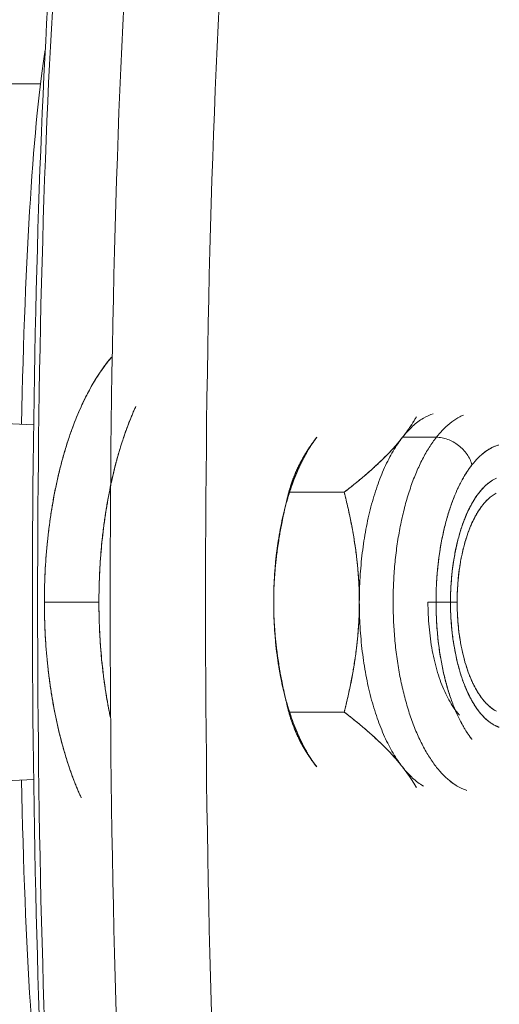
# Model space of a CAD drawing. Header units: millimetres. Extents: x -10 to 594, y 0 to 420.
# Tile 412 of 656: x 205.54 to 206.74, y 280.01 to 282.48. Entities that reach past the tile are written whole.
import ezdxf

# ---------------------------------------------------------------- set-up
doc = ezdxf.new("R2010")
doc.units = ezdxf.units.MM
doc.layers.add('1', color=7, linetype='Continuous', true_color=0xffffff)

msp = doc.modelspace()

# ---------------------------------------------------------------- linework, layer by layer
at = {"layer": '1', "color": 155, "linetype": 'Continuous', "lineweight": 18}
for p, q in [((205.5923, 282.3162), (205.1358, 282.3162)), ((205.5754, 281.4609), (204.9514, 281.491)), ((206.2031, 280.7923), (206.214, 280.7474)), ((204.9514, 280.5415), (205.5754, 280.5716))]:
    msp.add_line(p, q, dxfattribs=at)
for centre, major_axis, start_param, end_param in [((205.7343, 281.0162), (0, 2.321), 0.032299, 3.109293), ((205.7482, 281.0162), (0, 2.336), 0.004909, 3.136684), ((205.9438, 281.0162), (0, 2.53), 0.75808, 2.383512), ((206.1832, 281.0162), (0, -2.53), 3.899673, 5.525105), ((205.6445, 281.0162), (0, -1.5), 3.535077, 4.410403), ((205.6445, 281.0162), (0, -1.5), 5.014375, 5.889701)]:
    msp.add_ellipse(centre, major_axis=major_axis, ratio=0.069756, start_param=start_param, end_param=end_param, dxfattribs=at)
for points, degree, knots in [([(205.6023, 281.0162), (205.6023, 281.1542), (205.6502, 281.409), (205.7292, 281.5829), (205.7722, 281.6319)], 2, [0, 0, 0, 0.359292, 0.718584, 1, 1, 1]), ([(205.7722, 281.6318), (205.771, 281.6305), (205.7698, 281.6292), (205.7596, 281.6171), (205.7508, 281.6054), (205.7336, 281.5802), (205.7253, 281.5667), (205.7094, 281.5379), (205.7018, 281.5226), (205.6872, 281.4905), (205.6803, 281.4737), (205.6672, 281.4386), (205.6611, 281.4204), (205.6496, 281.3826), (205.6443, 281.3631), (205.6346, 281.3231), (205.6302, 281.3026), (205.6223, 281.2606), (205.6188, 281.2392), (205.6128, 281.1958), (205.6103, 281.1738), (205.6063, 281.1293), (205.6048, 281.1068), (205.6028, 281.0616), (205.6023, 281.0389), (205.6023, 281.0162)], 3, [0, 0, 0, 0, 0.011458, 0.011458, 0.101326, 0.101326, 0.191193, 0.191193, 0.28106, 0.28106, 0.370928, 0.370928, 0.460795, 0.460795, 0.550663, 0.550663, 0.64053, 0.64053, 0.730398, 0.730398, 0.820265, 0.820265, 0.910133, 0.910133, 1, 1, 1, 1]), ([(205.8314, 281.5066), (205.8314, 281.5066), (205.7871, 281.4091), (205.7392, 281.1542), (205.7392, 281.0162)], 2, [0, 0, 0, 0.000062, 0.500031, 1, 1, 1]), ([(205.7392, 281.0162), (205.7392, 281.0389), (205.7397, 281.0616), (205.7417, 281.1068), (205.7432, 281.1293), (205.7473, 281.1738), (205.7498, 281.1958), (205.7558, 281.2392), (205.7592, 281.2606), (205.7671, 281.3026), (205.7715, 281.3231), (205.7812, 281.3631), (205.7865, 281.3826), (205.798, 281.4204), (205.8041, 281.4386), (205.8172, 281.4737), (205.8241, 281.4905), (205.8314, 281.5066), (205.8314, 281.5066), (205.8314, 281.5066)], 3, [0, 0, 0, 0, 0.124992, 0.124992, 0.249984, 0.249984, 0.374977, 0.374977, 0.499969, 0.499969, 0.624961, 0.624961, 0.749953, 0.749953, 0.874945, 0.874945, 0.999938, 0.999938, 1, 1, 1, 1]), ([(206.5012, 281.4298), (206.5094, 281.4402), (206.5179, 281.4494), (206.5354, 281.4654), (206.5444, 281.4721), (206.5617, 281.4823), (206.5701, 281.4861), (206.5785, 281.4888)], 3, [0, 0, 0, 0, 0.344828, 0.344828, 0.689655, 0.689655, 1, 1, 1, 1]), ([(206.5359, 281.481), (206.5354, 281.4801), (206.5343, 281.4781), (206.5325, 281.475), (206.5305, 281.4718), (206.5285, 281.4686), (206.5265, 281.4653), (206.5244, 281.4621), (206.5223, 281.4589), (206.5202, 281.4557), (206.518, 281.4524), (206.5157, 281.4492), (206.5134, 281.446), (206.5111, 281.4428), (206.5087, 281.4395), (206.5063, 281.4363), (206.5038, 281.433), (206.5021, 281.4309), (206.5012, 281.4298)], 3, [0, 0, 0, 0, 0.053349, 0.116895, 0.18027, 0.243497, 0.306603, 0.369611, 0.432547, 0.495437, 0.558306, 0.621181, 0.684086, 0.747049, 0.810095, 0.873252, 0.936545, 1, 1, 1, 1]), ([(206.6539, 281.4853), (206.651, 281.4841), (206.6481, 281.4828), (206.6383, 281.4777), (206.6315, 281.4734), (206.6181, 281.4634), (206.6115, 281.4577), (206.5986, 281.4448), (206.5922, 281.4376), (206.5861, 281.4298)], 3, [0, 0, 0, 0, 0.121908, 0.121908, 0.414606, 0.414606, 0.707303, 0.707303, 1, 1, 1, 1]), ([(206.5861, 281.4298), (206.5922, 281.4376), (206.5986, 281.4448), (206.6115, 281.4577), (206.6181, 281.4634), (206.6315, 281.4734), (206.6383, 281.4777), (206.6481, 281.4828), (206.651, 281.4841), (206.6539, 281.4853)], 3, [0, 0, 0, 0, 0.292697, 0.292697, 0.585394, 0.585394, 0.878092, 0.878092, 1, 1, 1, 1]), ([(206.5535, 281.4775), (206.5535, 281.4775), (206.5535, 281.4775), (206.5444, 281.4721), (206.5354, 281.4654), (206.5179, 281.4494), (206.5094, 281.4402), (206.5012, 281.4298)], 3, [0, 0, 0, 0, 0.000062, 0.000062, 0.500031, 0.500031, 1, 1, 1, 1]), ([(206.2862, 281.4298), (206.278, 281.4194), (206.2701, 281.4078), (206.2551, 281.3824), (206.248, 281.3686), (206.2346, 281.3392), (206.2284, 281.3235), (206.2169, 281.2904), (206.2116, 281.273), (206.2021, 281.237), (206.1979, 281.2182), (206.1907, 281.1797), (206.1877, 281.16), (206.1828, 281.1197), (206.1809, 281.0992), (206.1784, 281.0579), (206.1778, 281.0371), (206.1778, 281.0162)], 3, [0, 0, 0, 0, 0.125, 0.125, 0.25, 0.25, 0.375, 0.375, 0.5, 0.5, 0.625, 0.625, 0.75, 0.75, 0.875, 0.875, 1, 1, 1, 1]), ([(206.2092, 281.2635), (206.2227, 281.3129), (206.2615, 281.3983), (206.2862, 281.4298)], 2, [0, 0, 0, 0.479489, 1, 1, 1]), ([(206.2158, 281.2919), (206.216, 281.2926), (206.2164, 281.294), (206.217, 281.2961), (206.2176, 281.2981), (206.2182, 281.3002), (206.2188, 281.3022), (206.2194, 281.3042), (206.22, 281.3063), (206.2207, 281.3083), (206.2213, 281.3103), (206.222, 281.3124), (206.2227, 281.3144), (206.2233, 281.3164), (206.224, 281.3184), (206.2248, 281.3204), (206.2255, 281.3224), (206.2262, 281.3244), (206.227, 281.3264), (206.2277, 281.3284), (206.2285, 281.3304), (206.2293, 281.3324), (206.2301, 281.3343), (206.2309, 281.3363), (206.2317, 281.3383), (206.2325, 281.3403), (206.2334, 281.3423), (206.2342, 281.3442), (206.2351, 281.3462), (206.236, 281.3482), (206.2369, 281.3501), (206.2378, 281.3521), (206.2387, 281.3541), (206.2397, 281.356), (206.2406, 281.358), (206.2416, 281.3599), (206.2428, 281.3623), (206.2442, 281.3652), (206.246, 281.3685), (206.2477, 281.3717), (206.2495, 281.375), (206.2513, 281.3782), (206.2532, 281.3815), (206.2551, 281.3847), (206.257, 281.3879), (206.259, 281.3911), (206.261, 281.3943), (206.2631, 281.3975), (206.2652, 281.4008), (206.2674, 281.404), (206.2695, 281.4072), (206.2718, 281.4104), (206.2741, 281.4136), (206.2764, 281.4168), (206.2788, 281.4201), (206.2812, 281.4233), (206.2837, 281.4265), (206.2854, 281.4287), (206.2862, 281.4298)], 3, [0, 0, 0, 0, 0.015348, 0.030644, 0.045889, 0.061083, 0.076227, 0.091322, 0.10637, 0.121371, 0.136326, 0.151237, 0.166104, 0.180929, 0.195712, 0.210454, 0.225158, 0.239824, 0.254452, 0.269045, 0.283604, 0.298129, 0.312622, 0.327085, 0.341518, 0.355923, 0.370301, 0.384654, 0.398982, 0.413288, 0.427572, 0.441837, 0.456083, 0.470311, 0.484524, 0.498723, 0.51291, 0.536685, 0.560347, 0.583905, 0.607366, 0.630739, 0.654033, 0.677255, 0.700416, 0.723523, 0.746585, 0.769613, 0.792614, 0.815599, 0.838576, 0.861555, 0.884545, 0.907556, 0.930598, 0.953679, 0.97681, 1, 1, 1, 1]), ([(206.5012, 281.4298), (206.5008, 281.4292), (206.4999, 281.4281), (206.4985, 281.4264), (206.4972, 281.4247), (206.4958, 281.423), (206.4944, 281.4213), (206.493, 281.4196), (206.4916, 281.4179), (206.4902, 281.4162), (206.4887, 281.4145), (206.4873, 281.4128), (206.4858, 281.4111), (206.4844, 281.4094), (206.4829, 281.4077), (206.4814, 281.4061), (206.4799, 281.4044), (206.4784, 281.4027), (206.4769, 281.401), (206.4753, 281.3993), (206.4738, 281.3976), (206.4722, 281.3959), (206.4706, 281.3943), (206.469, 281.3926), (206.4674, 281.3909), (206.4658, 281.3892), (206.4642, 281.3875), (206.4626, 281.3858), (206.4609, 281.3841), (206.4592, 281.3824), (206.4575, 281.3807), (206.4558, 281.379), (206.4541, 281.3773), (206.4524, 281.3756), (206.4507, 281.3739), (206.4489, 281.3722), (206.4472, 281.3705), (206.4454, 281.3688), (206.4436, 281.3671), (206.4418, 281.3654), (206.4399, 281.3636), (206.4374, 281.3612), (206.434, 281.3581), (206.4299, 281.3543), (206.4256, 281.3505), (206.4214, 281.3466), (206.417, 281.3428), (206.4126, 281.339), (206.4082, 281.3351), (206.4037, 281.3313), (206.3991, 281.3274), (206.3944, 281.3235), (206.3897, 281.3196), (206.3849, 281.3157), (206.3801, 281.3118), (206.3752, 281.3079), (206.3702, 281.3039), (206.3651, 281.2999), (206.36, 281.2959), (206.3566, 281.2933), (206.3548, 281.2919)], 3, [0, 0, 0, 0, 0.012181, 0.024345, 0.036492, 0.048625, 0.060744, 0.072852, 0.084949, 0.097037, 0.109118, 0.121192, 0.133261, 0.145326, 0.157389, 0.169451, 0.181514, 0.193579, 0.205646, 0.217719, 0.229797, 0.241882, 0.253976, 0.26608, 0.278195, 0.290323, 0.302464, 0.314621, 0.326794, 0.338984, 0.351194, 0.363423, 0.375674, 0.387948, 0.400246, 0.412569, 0.424918, 0.437295, 0.4497, 0.462135, 0.474602, 0.487101, 0.514692, 0.542337, 0.570046, 0.597831, 0.625701, 0.653666, 0.681737, 0.709922, 0.738232, 0.766674, 0.795258, 0.823993, 0.852886, 0.881946, 0.91118, 0.940596, 0.9702, 1, 1, 1, 1]), ([(206.5012, 281.4298), (206.493, 281.4194), (206.4851, 281.4078), (206.4701, 281.3824), (206.463, 281.3686), (206.4496, 281.3392), (206.4434, 281.3235), (206.4319, 281.2904), (206.4266, 281.273), (206.4171, 281.237), (206.4129, 281.2182), (206.4057, 281.1797), (206.4027, 281.16), (206.3978, 281.1197), (206.3959, 281.0992), (206.3934, 281.0579), (206.3928, 281.0371), (206.3928, 281.0162)], 3, [0, 0, 0, 0, 0.125, 0.125, 0.25, 0.25, 0.375, 0.375, 0.5, 0.5, 0.625, 0.625, 0.75, 0.75, 0.875, 0.875, 1, 1, 1, 1]), ([(206.3928, 281.0162), (206.3928, 281.0371), (206.3934, 281.0579), (206.3959, 281.0992), (206.3978, 281.1197), (206.4027, 281.16), (206.4057, 281.1797), (206.4129, 281.2182), (206.4171, 281.237), (206.4266, 281.273), (206.4319, 281.2904), (206.4434, 281.3235), (206.4496, 281.3392), (206.463, 281.3686), (206.4701, 281.3824), (206.4851, 281.4078), (206.493, 281.4194), (206.5012, 281.4298)], 3, [0, 0, 0, 0, 0.125, 0.125, 0.25, 0.25, 0.375, 0.375, 0.5, 0.5, 0.625, 0.625, 0.75, 0.75, 0.875, 0.875, 1, 1, 1, 1]), ([(206.5861, 281.4298), (206.5799, 281.422), (206.568, 281.405), (206.5513, 281.3758), (206.536, 281.3432), (206.5222, 281.3074), (206.5101, 281.2688), (206.5032, 281.2415), (206.4969, 281.2134), (206.4941, 281.1991), (206.4891, 281.1698), (206.4869, 281.1549), (206.4832, 281.1247), (206.4817, 281.1094), (206.4794, 281.0786), (206.4786, 281.0631), (206.4777, 281.0319), (206.4776, 281.0162), (206.478, 280.985), (206.4786, 280.9694), (206.4805, 280.9384), (206.4817, 280.923), (206.485, 280.8926), (206.4869, 280.8775), (206.4915, 280.848), (206.4941, 280.8334), (206.4999, 280.8049), (206.5032, 280.791), (206.5103, 280.764), (206.518, 280.7377), (206.5312, 280.7009), (206.5461, 280.6672), (206.5623, 280.6368), (206.5798, 280.6101), (206.5922, 280.5949), (206.605, 280.5811), (206.6115, 280.5748), (206.6248, 280.5638), (206.6315, 280.559), (206.6452, 280.551), (206.6522, 280.5476), (206.6604, 280.5446), (206.6617, 280.5442), (206.663, 280.5438)], 3, [0, 0, 0, 0, 0.039712, 0.079423, 0.119135, 0.158847, 0.198558, 0.23827, 0.23827, 0.277982, 0.277982, 0.317694, 0.317694, 0.357405, 0.357405, 0.397117, 0.397117, 0.436829, 0.436829, 0.47654, 0.47654, 0.516252, 0.516252, 0.555964, 0.555964, 0.595675, 0.595675, 0.635387, 0.635387, 0.675099, 0.71481, 0.754522, 0.794234, 0.833946, 0.873657, 0.873657, 0.913369, 0.913369, 0.953081, 0.953081, 0.992792, 0.992792, 1, 1, 1, 1]), ([(206.6361, 280.5564), (206.63, 280.5601), (206.624, 280.5644), (206.6115, 280.5748), (206.605, 280.5811), (206.5922, 280.5949), (206.5798, 280.6101), (206.5623, 280.6368), (206.5461, 280.6672), (206.5312, 280.7009), (206.518, 280.7377), (206.5103, 280.764), (206.5032, 280.791), (206.4999, 280.8049), (206.4941, 280.8334), (206.4915, 280.848), (206.4869, 280.8775), (206.485, 280.8926), (206.4817, 280.923), (206.4805, 280.9384), (206.4786, 280.9694), (206.478, 280.985), (206.4776, 281.0162), (206.4777, 281.0319), (206.4786, 281.0631), (206.4794, 281.0786), (206.4817, 281.1094), (206.4832, 281.1247), (206.4869, 281.1549), (206.4891, 281.1698), (206.4941, 281.1991), (206.4969, 281.2134), (206.5032, 281.2415), (206.5101, 281.2688), (206.5222, 281.3074), (206.536, 281.3432), (206.5513, 281.3758), (206.568, 281.405), (206.5799, 281.422), (206.5861, 281.4298)], 3, [0, 0, 0, 0, 0.037194, 0.037194, 0.079055, 0.079055, 0.120916, 0.162777, 0.204638, 0.246499, 0.288361, 0.330222, 0.330222, 0.372083, 0.372083, 0.413944, 0.413944, 0.455805, 0.455805, 0.497666, 0.497666, 0.539527, 0.539527, 0.581389, 0.581389, 0.62325, 0.62325, 0.665111, 0.665111, 0.706972, 0.706972, 0.748833, 0.748833, 0.790694, 0.832555, 0.874417, 0.916278, 0.958139, 1, 1, 1, 1]), ([(206.6755, 281.3605), (206.6744, 281.365), (206.6727, 281.3696), (206.6686, 281.3785), (206.666, 281.3828), (206.6603, 281.3912), (206.657, 281.3952), (206.6499, 281.4028), (206.646, 281.4063), (206.6377, 281.4127), (206.6333, 281.4156), (206.6242, 281.4206), (206.6195, 281.4228), (206.61, 281.4263), (206.6052, 281.4276), (206.5955, 281.4293), (206.5908, 281.4298), (206.5861, 281.4298)], 3, [0, 0, 0, 0, 0.125, 0.125, 0.25, 0.25, 0.375, 0.375, 0.5, 0.5, 0.625, 0.625, 0.75, 0.75, 0.875, 0.875, 1, 1, 1, 1]), ([(206.5861, 281.4298), (206.5908, 281.4298), (206.5955, 281.4293), (206.6052, 281.4276), (206.61, 281.4263), (206.6195, 281.4228), (206.6242, 281.4206), (206.6333, 281.4156), (206.6377, 281.4127), (206.646, 281.4063), (206.6499, 281.4028), (206.657, 281.3952), (206.6603, 281.3912), (206.666, 281.3828), (206.6686, 281.3785), (206.6727, 281.3696), (206.6744, 281.365), (206.6755, 281.3605)], 3, [0, 0, 0, 0, 0.125, 0.125, 0.25, 0.25, 0.375, 0.375, 0.5, 0.5, 0.625, 0.625, 0.75, 0.75, 0.875, 0.875, 1, 1, 1, 1]), ([(206.7422, 281.4104), (206.7422, 281.4104), (206.7066, 281.4), (206.6755, 281.3605)], 2, [0, 0, 0, 0.000125, 1, 1, 1]), ([(206.6755, 281.3605), (206.6807, 281.367), (206.6912, 281.3789), (206.7077, 281.3933), (206.7208, 281.4015), (206.7284, 281.4052), (206.7302, 281.406)], 3, [0, 0, 0, 0, 0.301932, 0.603865, 0.905797, 1, 1, 1, 1]), ([(206.6756, 280.672), (206.6738, 280.6741), (206.6671, 280.6831), (206.6557, 280.7004), (206.6422, 280.7257), (206.6299, 280.7537), (206.6188, 280.7843), (206.6092, 280.8172), (206.6011, 280.8519), (206.5946, 280.8883), (206.5897, 280.9258), (206.5866, 280.9643), (206.5851, 281.0032), (206.5854, 281.0423), (206.5874, 281.0811), (206.5912, 281.1193), (206.5966, 281.1565), (206.6037, 281.1923), (206.6123, 281.2265), (206.6224, 281.2586), (206.6338, 281.2884), (206.6466, 281.3156), (206.6605, 281.3399), (206.6704, 281.354), (206.6755, 281.3605)], 3, [0, 0, 0, 0, 0.015679, 0.062551, 0.109424, 0.156296, 0.203169, 0.250041, 0.296913, 0.343786, 0.390658, 0.437531, 0.484403, 0.531276, 0.578148, 0.625021, 0.671893, 0.718765, 0.765638, 0.81251, 0.859383, 0.906255, 0.953128, 1, 1, 1, 1]), ([(206.6755, 281.3605), (206.6445, 281.321), (206.6008, 281.1955), (206.5822, 281.0428), (206.5915, 280.886), (206.6274, 280.749), (206.6654, 280.6849), (206.6755, 280.6719)], 2, [0, 0, 0, 0.187521, 0.375041, 0.562562, 0.750082, 0.937603, 1, 1, 1]), ([(206.7369, 281.3273), (206.7279, 281.3233), (206.7191, 281.3173), (206.7019, 281.3016), (206.6935, 281.2918), (206.6778, 281.2687), (206.6705, 281.2554), (206.6572, 281.2261), (206.6512, 281.2099), (206.6407, 281.1754), (206.6362, 281.1569), (206.629, 281.1185), (206.6262, 281.0986), (206.6226, 281.0578), (206.6216, 281.037), (206.6216, 281.0162)], 3, [0, 0, 0, 0, 0.139662, 0.139662, 0.283051, 0.283051, 0.426441, 0.426441, 0.569831, 0.569831, 0.713221, 0.713221, 0.85661, 0.85661, 1, 1, 1, 1]), ([(206.6216, 281.0162), (206.6216, 281.0794), (206.6436, 281.1961), (206.6841, 281.2854), (206.7169, 281.3153), (206.7232, 281.3196)], 2, [0, 0, 0, 0.309047, 0.618095, 0.927142, 1, 1, 1]), ([(206.1778, 281.0162), (206.1778, 281.0174), (206.1778, 281.0196), (206.1778, 281.023), (206.1779, 281.0264), (206.1779, 281.0298), (206.178, 281.0332), (206.178, 281.0366), (206.1781, 281.0399), (206.1782, 281.0433), (206.1783, 281.0467), (206.1784, 281.0501), (206.1786, 281.0534), (206.1787, 281.0568), (206.1789, 281.0601), (206.179, 281.0635), (206.1792, 281.0669), (206.1794, 281.0702), (206.1796, 281.0736), (206.1798, 281.0769), (206.18, 281.0803), (206.1803, 281.0837), (206.1805, 281.087), (206.1808, 281.0904), (206.181, 281.0938), (206.1813, 281.0971), (206.1816, 281.1005), (206.1819, 281.1039), (206.1822, 281.1073), (206.1826, 281.1106), (206.1829, 281.114), (206.1833, 281.1174), (206.1836, 281.1208), (206.184, 281.1242), (206.1844, 281.1276), (206.1848, 281.131), (206.1852, 281.1344), (206.1857, 281.1378), (206.1861, 281.1413), (206.1866, 281.1447), (206.187, 281.1481), (206.1877, 281.153), (206.1886, 281.1592), (206.1898, 281.1669), (206.191, 281.1745), (206.1922, 281.1822), (206.1936, 281.1899), (206.1949, 281.1976), (206.1964, 281.2053), (206.1979, 281.2131), (206.1994, 281.2208), (206.201, 281.2286), (206.2027, 281.2364), (206.2044, 281.2442), (206.2061, 281.2521), (206.208, 281.26), (206.2099, 281.2679), (206.2118, 281.2759), (206.2138, 281.2839), (206.2151, 281.2893), (206.2158, 281.2919)], 3, [0, 0, 0, 0, 0.012142, 0.024266, 0.036375, 0.048469, 0.06055, 0.072619, 0.084678, 0.096727, 0.108769, 0.120805, 0.132836, 0.144863, 0.156888, 0.168912, 0.180937, 0.192963, 0.204993, 0.217027, 0.229067, 0.241114, 0.253169, 0.265234, 0.277311, 0.2894, 0.301502, 0.313619, 0.325753, 0.337904, 0.350074, 0.362264, 0.374475, 0.386709, 0.398966, 0.411249, 0.423557, 0.435893, 0.448257, 0.46065, 0.473075, 0.485532, 0.513207, 0.540935, 0.568728, 0.596596, 0.62455, 0.652599, 0.680755, 0.709025, 0.73742, 0.765949, 0.79462, 0.823443, 0.852425, 0.881575, 0.9109, 0.940407, 0.970105, 1, 1, 1, 1]), ([(206.3548, 281.2919), (206.3552, 281.2906), (206.3559, 281.2878), (206.3569, 281.2837), (206.358, 281.2796), (206.359, 281.2754), (206.36, 281.2713), (206.361, 281.2672), (206.3619, 281.2632), (206.3629, 281.2591), (206.3638, 281.255), (206.3648, 281.251), (206.3657, 281.2469), (206.3666, 281.2429), (206.3675, 281.2389), (206.3683, 281.2348), (206.3692, 281.2308), (206.37, 281.2268), (206.3708, 281.2228), (206.3717, 281.2188), (206.3724, 281.2148), (206.3732, 281.2108), (206.374, 281.2069), (206.3747, 281.2029), (206.3755, 281.1989), (206.3762, 281.195), (206.3769, 281.191), (206.3776, 281.187), (206.3783, 281.1831), (206.3789, 281.1792), (206.3796, 281.1752), (206.3802, 281.1713), (206.3808, 281.1673), (206.3814, 281.1634), (206.382, 281.1595), (206.3826, 281.1555), (206.3833, 281.1507), (206.3841, 281.145), (206.3849, 281.1385), (206.3857, 281.132), (206.3865, 281.1255), (206.3872, 281.119), (206.3879, 281.1126), (206.3885, 281.1061), (206.3891, 281.0997), (206.3897, 281.0933), (206.3902, 281.0869), (206.3907, 281.0805), (206.3911, 281.0741), (206.3914, 281.0677), (206.3918, 281.0613), (206.3921, 281.0549), (206.3923, 281.0485), (206.3925, 281.042), (206.3926, 281.0356), (206.3927, 281.0292), (206.3928, 281.0227), (206.3928, 281.0184), (206.3928, 281.0162)], 3, [0, 0, 0, 0, 0.015397, 0.030741, 0.046033, 0.061274, 0.076465, 0.091607, 0.106701, 0.121748, 0.136749, 0.151705, 0.166617, 0.181487, 0.196314, 0.211101, 0.225849, 0.240559, 0.255231, 0.269868, 0.28447, 0.299038, 0.313575, 0.32808, 0.342556, 0.357004, 0.371424, 0.38582, 0.400191, 0.414539, 0.428865, 0.443172, 0.45746, 0.471731, 0.485987, 0.500228, 0.514457, 0.538153, 0.561738, 0.585218, 0.608603, 0.631901, 0.65512, 0.678269, 0.701355, 0.72439, 0.74738, 0.770335, 0.793265, 0.816177, 0.839083, 0.86199, 0.884909, 0.907848, 0.930817, 0.953826, 0.976884, 1, 1, 1, 1]), ([(206.6383, 281.0162), (206.6383, 281.0346), (206.6391, 281.053), (206.6424, 281.0891), (206.6448, 281.1067), (206.6512, 281.1407), (206.6551, 281.157), (206.6644, 281.1876), (206.6697, 281.2018), (206.6815, 281.2278), (206.688, 281.2395), (206.7019, 281.26), (206.7093, 281.2687), (206.7231, 281.2813), (206.7295, 281.2859), (206.7359, 281.2893)], 3, [0, 0, 0, 0, 0.147129, 0.147129, 0.294258, 0.294258, 0.441387, 0.441387, 0.588517, 0.588517, 0.735646, 0.735646, 0.882775, 0.882775, 1, 1, 1, 1]), ([(206.717, 281.2757), (206.717, 281.2757), (206.6936, 281.2543), (206.6577, 281.1754), (206.6383, 281.0721), (206.6383, 281.0162)], 2, [0, 0, 0, 0.000042, 0.333361, 0.666681, 1, 1, 1]), ([(206.1778, 281.0162), (206.1778, 281.0791), (206.1865, 281.1507), (206.1881, 281.1613)], 2, [0, 0, 0, 0.848716, 1, 1, 1]), ([(205.6023, 281.0162), (205.6023, 280.9936), (205.6028, 280.9709), (205.6048, 280.9257), (205.6063, 280.9032), (205.6103, 280.8587), (205.6128, 280.8367), (205.6188, 280.7932), (205.6223, 280.7719), (205.6302, 280.7299), (205.6346, 280.7094), (205.6443, 280.6694), (205.6496, 280.6499), (205.6611, 280.6121), (205.6672, 280.5939), (205.6803, 280.5588), (205.6872, 280.542), (205.6945, 280.5259)], 3, [0, 0, 0, 0, 0.125, 0.125, 0.25, 0.25, 0.375, 0.375, 0.5, 0.5, 0.625, 0.625, 0.75, 0.75, 0.875, 0.875, 1, 1, 1, 1]), ([(205.6945, 280.5259), (205.6945, 280.5259), (205.6502, 280.6234), (205.6023, 280.8783), (205.6023, 281.0162)], 2, [0, 0, 0, 0.000062, 0.500031, 1, 1, 1]), ([(205.7392, 281.0162), (205.7392, 280.8783), (205.7653, 280.7398), (205.7675, 280.7289)], 2, [0, 0, 0, 0.919963, 1, 1, 1]), ([(205.7675, 280.7289), (205.766, 280.7362), (205.7646, 280.7435), (205.7592, 280.7719), (205.7558, 280.7932), (205.7498, 280.8367), (205.7473, 280.8587), (205.7432, 280.9032), (205.7417, 280.9257), (205.7397, 280.9709), (205.7392, 280.9936), (205.7392, 281.0162)], 3, [0, 0, 0, 0, 0.080777, 0.080777, 0.310583, 0.310583, 0.540388, 0.540388, 0.770194, 0.770194, 1, 1, 1, 1]), ([(206.2158, 280.7405), (206.2155, 280.7419), (206.2148, 280.7447), (206.2137, 280.7488), (206.2127, 280.7529), (206.2117, 280.7571), (206.2107, 280.7612), (206.2097, 280.7652), (206.2087, 280.7693), (206.2078, 280.7734), (206.2068, 280.7775), (206.2059, 280.7815), (206.205, 280.7856), (206.2041, 280.7896), (206.2032, 280.7936), (206.2023, 280.7977), (206.2015, 280.8017), (206.2006, 280.8057), (206.1998, 280.8097), (206.199, 280.8137), (206.1982, 280.8177), (206.1974, 280.8217), (206.1967, 280.8256), (206.1959, 280.8296), (206.1952, 280.8336), (206.1945, 280.8375), (206.1938, 280.8415), (206.1931, 280.8455), (206.1924, 280.8494), (206.1917, 280.8534), (206.1911, 280.8573), (206.1904, 280.8612), (206.1898, 280.8652), (206.1892, 280.8691), (206.1886, 280.8731), (206.1881, 280.877), (206.1874, 280.8818), (206.1866, 280.8875), (206.1857, 280.894), (206.1849, 280.9005), (206.1842, 280.907), (206.1834, 280.9135), (206.1828, 280.9199), (206.1821, 280.9264), (206.1815, 280.9328), (206.181, 280.9392), (206.1805, 280.9456), (206.18, 280.952), (206.1796, 280.9584), (206.1792, 280.9648), (206.1789, 280.9712), (206.1786, 280.9776), (206.1784, 280.984), (206.1782, 280.9905), (206.178, 280.9969), (206.1779, 281.0033), (206.1778, 281.0098), (206.1778, 281.0141), (206.1778, 281.0162)], 3, [0, 0, 0, 0, 0.015399, 0.030746, 0.04604, 0.061284, 0.076477, 0.091621, 0.106718, 0.121767, 0.13677, 0.151729, 0.166643, 0.181515, 0.196345, 0.211134, 0.225884, 0.240596, 0.255271, 0.269909, 0.284513, 0.299084, 0.313623, 0.32813, 0.342608, 0.357058, 0.371481, 0.385878, 0.400251, 0.414602, 0.428931, 0.443239, 0.45753, 0.471803, 0.48606, 0.500304, 0.514535, 0.538227, 0.561807, 0.585284, 0.608665, 0.631959, 0.655174, 0.678319, 0.701403, 0.724433, 0.74742, 0.770371, 0.793297, 0.816206, 0.839108, 0.862012, 0.884927, 0.907862, 0.930828, 0.953833, 0.976887, 1, 1, 1, 1]), ([(206.1778, 281.0162), (206.1778, 280.9954), (206.1784, 280.9746), (206.1809, 280.9333), (206.1828, 280.9128), (206.1877, 280.8725), (206.1907, 280.8528), (206.1979, 280.8143), (206.2021, 280.7955), (206.2116, 280.7594), (206.2169, 280.7421), (206.2284, 280.709), (206.2346, 280.6933), (206.248, 280.6639), (206.2551, 280.6501), (206.2701, 280.6247), (206.278, 280.6131), (206.2862, 280.6027)], 3, [0, 0, 0, 0, 0.125, 0.125, 0.25, 0.25, 0.375, 0.375, 0.5, 0.5, 0.625, 0.625, 0.75, 0.75, 0.875, 0.875, 1, 1, 1, 1]), ([(206.1986, 280.8122), (206.1903, 280.8509), (206.1778, 280.9534), (206.1778, 281.0162)], 2, [0, 0, 0, 0.407034, 1, 1, 1]), ([(206.3928, 281.0162), (206.3928, 281.0151), (206.3928, 281.0128), (206.3928, 281.0095), (206.3928, 281.0061), (206.3927, 281.0027), (206.3927, 280.9993), (206.3926, 280.9959), (206.3925, 280.9925), (206.3924, 280.9892), (206.3923, 280.9858), (206.3922, 280.9824), (206.3921, 280.9791), (206.392, 280.9757), (206.3918, 280.9724), (206.3917, 280.969), (206.3915, 280.9656), (206.3913, 280.9623), (206.3911, 280.9589), (206.3909, 280.9556), (206.3907, 280.9522), (206.3904, 280.9488), (206.3902, 280.9455), (206.3899, 280.9421), (206.3896, 280.9387), (206.3894, 280.9354), (206.3891, 280.932), (206.3888, 280.9286), (206.3884, 280.9252), (206.3881, 280.9219), (206.3878, 280.9185), (206.3874, 280.9151), (206.387, 280.9117), (206.3866, 280.9083), (206.3862, 280.9049), (206.3858, 280.9015), (206.3854, 280.8981), (206.385, 280.8947), (206.3846, 280.8912), (206.3841, 280.8878), (206.3836, 280.8844), (206.383, 280.8795), (206.3821, 280.8733), (206.3809, 280.8656), (206.3797, 280.858), (206.3784, 280.8503), (206.3771, 280.8426), (206.3757, 280.8349), (206.3743, 280.8272), (206.3728, 280.8194), (206.3713, 280.8117), (206.3697, 280.8039), (206.368, 280.7961), (206.3663, 280.7883), (206.3645, 280.7804), (206.3627, 280.7725), (206.3608, 280.7646), (206.3589, 280.7566), (206.3569, 280.7486), (206.3555, 280.7432), (206.3548, 280.7405)], 3, [0, 0, 0, 0, 0.01214, 0.024264, 0.036371, 0.048464, 0.060543, 0.072611, 0.084669, 0.096717, 0.108758, 0.120792, 0.132822, 0.144848, 0.156872, 0.168894, 0.180918, 0.192943, 0.204971, 0.217004, 0.229043, 0.241088, 0.253143, 0.265207, 0.277282, 0.289369, 0.301471, 0.313587, 0.325719, 0.337869, 0.350037, 0.362226, 0.374436, 0.386668, 0.398924, 0.411205, 0.423512, 0.435846, 0.448209, 0.460602, 0.473025, 0.48548, 0.513158, 0.540889, 0.568685, 0.596556, 0.624512, 0.652564, 0.680722, 0.708995, 0.737393, 0.765924, 0.794599, 0.823424, 0.852409, 0.881562, 0.91089, 0.940401, 0.970102, 1, 1, 1, 1]), ([(206.3928, 281.0162), (206.3928, 280.9954), (206.3934, 280.9746), (206.3959, 280.9333), (206.3978, 280.9128), (206.4027, 280.8725), (206.4057, 280.8528), (206.4129, 280.8143), (206.4171, 280.7955), (206.4266, 280.7594), (206.4319, 280.7421), (206.4434, 280.709), (206.4496, 280.6933), (206.463, 280.6639), (206.4701, 280.6501), (206.4851, 280.6247), (206.493, 280.6131), (206.5012, 280.6027)], 3, [0, 0, 0, 0, 0.125, 0.125, 0.25, 0.25, 0.375, 0.375, 0.5, 0.5, 0.625, 0.625, 0.75, 0.75, 0.875, 0.875, 1, 1, 1, 1]), ([(206.5012, 280.6027), (206.493, 280.6131), (206.4851, 280.6247), (206.4701, 280.6501), (206.463, 280.6639), (206.4496, 280.6933), (206.4434, 280.709), (206.4319, 280.7421), (206.4266, 280.7594), (206.4171, 280.7955), (206.4129, 280.8143), (206.4057, 280.8528), (206.4027, 280.8725), (206.3978, 280.9128), (206.3959, 280.9333), (206.3934, 280.9746), (206.3928, 280.9954), (206.3928, 281.0162)], 3, [0, 0, 0, 0, 0.125, 0.125, 0.25, 0.25, 0.375, 0.375, 0.5, 0.5, 0.625, 0.625, 0.75, 0.75, 0.875, 0.875, 1, 1, 1, 1]), ([(206.5651, 281.0162), (206.5651, 280.9955), (206.566, 280.9747), (206.5697, 280.9339), (206.5724, 280.9139), (206.5796, 280.8755), (206.5841, 280.8571), (206.5946, 280.8226), (206.6006, 280.8064), (206.6073, 280.7917), (206.6073, 280.7917), (206.6073, 280.7917)], 3, [0, 0, 0, 0, 0.249984, 0.249984, 0.499969, 0.499969, 0.749953, 0.749953, 0.999938, 0.999938, 1, 1, 1, 1]), ([(206.6441, 280.7329), (206.639, 280.7387), (206.6339, 280.7452), (206.6213, 280.7638), (206.6139, 280.777), (206.6006, 280.8064), (206.5946, 280.8226), (206.5841, 280.8571), (206.5796, 280.8755), (206.5724, 280.9139), (206.5697, 280.9339), (206.566, 280.9747), (206.5651, 280.9955), (206.5651, 281.0162)], 3, [0, 0, 0, 0, 0.109568, 0.109568, 0.287654, 0.287654, 0.465741, 0.465741, 0.643827, 0.643827, 0.821914, 0.821914, 1, 1, 1, 1]), ([(206.6216, 281.0162), (206.6216, 280.9955), (206.6226, 280.9747), (206.6262, 280.9339), (206.629, 280.9139), (206.6362, 280.8755), (206.6407, 280.8571), (206.6512, 280.8226), (206.6572, 280.8064), (206.6705, 280.777), (206.6778, 280.7638), (206.6935, 280.7407), (206.7019, 280.7309), (206.7162, 280.7178), (206.7219, 280.7135), (206.7278, 280.71)], 3, [0, 0, 0, 0, 0.150585, 0.150585, 0.301171, 0.301171, 0.451756, 0.451756, 0.602342, 0.602342, 0.752927, 0.752927, 0.903512, 0.903512, 1, 1, 1, 1]), ([(206.7442, 280.7023), (206.727, 280.708), (206.6841, 280.7471), (206.6436, 280.8364), (206.6216, 280.9531), (206.6216, 281.0162)], 2, [0, 0, 0, 0.170784, 0.447189, 0.723595, 1, 1, 1]), ([(206.7374, 280.7425), (206.7304, 280.746), (206.7236, 280.7508), (206.7093, 280.7638), (206.7019, 280.7725), (206.688, 280.7929), (206.6815, 280.8047), (206.6697, 280.8307), (206.6644, 280.8449), (206.6551, 280.8755), (206.6512, 280.8918), (206.6448, 280.9258), (206.6424, 280.9434), (206.6391, 280.9795), (206.6383, 280.9979), (206.6383, 281.0162)], 3, [0, 0, 0, 0, 0.124822, 0.124822, 0.270685, 0.270685, 0.416548, 0.416548, 0.562411, 0.562411, 0.708274, 0.708274, 0.854137, 0.854137, 1, 1, 1, 1]), ([(206.6383, 281.0162), (206.6383, 280.9604), (206.6577, 280.8572), (206.6935, 280.7782), (206.7251, 280.7494), (206.7335, 280.7445)], 2, [0, 0, 0, 0.298719, 0.597438, 0.896158, 1, 1, 1]), ([(206.2862, 280.6027), (206.2615, 280.6341), (206.2249, 280.7148), (206.2123, 280.7578)], 2, [0, 0, 0, 0.550642, 1, 1, 1]), ([(206.2862, 280.6027), (206.2858, 280.6033), (206.2849, 280.6044), (206.2836, 280.6061), (206.2823, 280.6078), (206.281, 280.6095), (206.2797, 280.6112), (206.2784, 280.6129), (206.2772, 280.6146), (206.276, 280.6162), (206.2747, 280.6179), (206.2735, 280.6196), (206.2723, 280.6213), (206.2712, 280.623), (206.27, 280.6247), (206.2688, 280.6264), (206.2677, 280.628), (206.2666, 280.6297), (206.2654, 280.6314), (206.2643, 280.6331), (206.2632, 280.6348), (206.2621, 280.6364), (206.2611, 280.6381), (206.26, 280.6398), (206.2589, 280.6415), (206.2579, 280.6432), (206.2569, 280.6449), (206.2559, 280.6465), (206.2549, 280.6482), (206.2539, 280.6499), (206.2529, 280.6516), (206.2519, 280.6533), (206.2509, 280.655), (206.25, 280.6567), (206.249, 280.6584), (206.2481, 280.6601), (206.2472, 280.6618), (206.2462, 280.6635), (206.2453, 280.6652), (206.2444, 280.6669), (206.2436, 280.6686), (206.2423, 280.6711), (206.2408, 280.6742), (206.2389, 280.678), (206.2371, 280.6819), (206.2354, 280.6857), (206.2337, 280.6895), (206.232, 280.6934), (206.2304, 280.6972), (206.2289, 280.7011), (206.2274, 280.705), (206.2259, 280.7089), (206.2245, 280.7128), (206.2231, 280.7167), (206.2218, 280.7206), (206.2205, 280.7246), (206.2193, 280.7286), (206.2181, 280.7325), (206.2169, 280.7365), (206.2162, 280.7392), (206.2158, 280.7405)], 3, [0, 0, 0, 0, 0.012142, 0.024266, 0.036375, 0.048469, 0.06055, 0.072619, 0.084678, 0.096727, 0.108769, 0.120805, 0.132836, 0.144863, 0.156888, 0.168912, 0.180937, 0.192963, 0.204993, 0.217027, 0.229067, 0.241114, 0.253169, 0.265234, 0.277311, 0.2894, 0.301502, 0.313619, 0.325753, 0.337904, 0.350074, 0.362264, 0.374475, 0.386709, 0.398966, 0.411249, 0.423557, 0.435893, 0.448257, 0.46065, 0.473075, 0.485532, 0.513207, 0.540935, 0.568728, 0.596596, 0.62455, 0.652599, 0.680755, 0.709025, 0.73742, 0.765949, 0.79462, 0.823443, 0.852425, 0.881575, 0.9109, 0.940407, 0.970105, 1, 1, 1, 1]), ([(206.3548, 280.7405), (206.3557, 280.7399), (206.3575, 280.7385), (206.3602, 280.7364), (206.3628, 280.7344), (206.3655, 280.7323), (206.3681, 280.7302), (206.3707, 280.7282), (206.3732, 280.7262), (206.3758, 280.7241), (206.3783, 280.7221), (206.3809, 280.7201), (206.3834, 280.718), (206.3859, 280.716), (206.3883, 280.714), (206.3908, 280.712), (206.3932, 280.71), (206.3956, 280.708), (206.398, 280.706), (206.4004, 280.704), (206.4028, 280.702), (206.4051, 280.7), (206.4074, 280.698), (206.4098, 280.696), (206.412, 280.694), (206.4143, 280.6921), (206.4166, 280.6901), (206.4188, 280.6881), (206.4211, 280.6861), (206.4233, 280.6842), (206.4255, 280.6822), (206.4277, 280.6802), (206.4298, 280.6782), (206.432, 280.6763), (206.4341, 280.6743), (206.4362, 280.6723), (206.4388, 280.6699), (206.4418, 280.6671), (206.4452, 280.6638), (206.4486, 280.6606), (206.4519, 280.6573), (206.4552, 280.6541), (206.4584, 280.6509), (206.4616, 280.6477), (206.4647, 280.6445), (206.4678, 280.6413), (206.4708, 280.638), (206.4738, 280.6348), (206.4767, 280.6316), (206.4796, 280.6284), (206.4825, 280.6252), (206.4853, 280.622), (206.488, 280.6188), (206.4907, 280.6156), (206.4934, 280.6124), (206.4961, 280.6092), (206.4987, 280.6059), (206.5004, 280.6038), (206.5012, 280.6027)], 3, [0, 0, 0, 0, 0.015397, 0.030741, 0.046033, 0.061274, 0.076465, 0.091607, 0.106701, 0.121748, 0.136749, 0.151705, 0.166617, 0.181487, 0.196314, 0.211101, 0.225849, 0.240559, 0.255231, 0.269868, 0.28447, 0.299038, 0.313575, 0.32808, 0.342556, 0.357004, 0.371424, 0.38582, 0.400191, 0.414539, 0.428865, 0.443172, 0.45746, 0.471731, 0.485987, 0.500228, 0.514457, 0.538153, 0.561738, 0.585218, 0.608603, 0.631901, 0.65512, 0.678269, 0.701355, 0.72439, 0.74738, 0.770335, 0.793265, 0.816177, 0.839083, 0.86199, 0.884909, 0.907848, 0.930817, 0.953826, 0.976884, 1, 1, 1, 1]), ([(206.5012, 280.6027), (206.5094, 280.5923), (206.5179, 280.583), (206.5354, 280.5671), (206.5444, 280.5604), (206.5535, 280.555)], 3, [0, 0, 0, 0, 0.5, 0.5, 1, 1, 1, 1]), ([(206.5012, 280.6027), (206.5017, 280.6021), (206.5026, 280.601), (206.5039, 280.5993), (206.5052, 280.5976), (206.5065, 280.5959), (206.5077, 280.5942), (206.509, 280.5925), (206.5102, 280.5909), (206.5115, 280.5892), (206.5127, 280.5875), (206.5139, 280.5858), (206.5151, 280.5841), (206.5163, 280.5825), (206.5175, 280.5808), (206.5186, 280.5791), (206.5198, 280.5774), (206.5209, 280.5757), (206.522, 280.5741), (206.5231, 280.5724), (206.5242, 280.5707), (206.5253, 280.569), (206.5264, 280.5673), (206.5275, 280.5657), (206.5285, 280.564), (206.5295, 280.5623), (206.5306, 280.5606), (206.5316, 280.5589), (206.5326, 280.5572), (206.5336, 280.5555), (206.5346, 280.5538), (206.5354, 280.5524), (206.5359, 280.5516), (206.536, 280.5513)], 3, [0, 0, 0, 0, 0.032968, 0.065889, 0.098767, 0.131606, 0.164408, 0.197179, 0.229922, 0.26264, 0.295337, 0.328017, 0.360684, 0.393341, 0.425992, 0.458641, 0.49129, 0.523945, 0.556609, 0.589284, 0.621976, 0.654687, 0.687421, 0.720181, 0.752972, 0.785796, 0.818657, 0.851559, 0.884505, 0.917499, 0.950543, 0.983642, 1, 1, 1, 1]), ([(206.5535, 280.555), (206.5535, 280.555), (206.5535, 280.555), (206.5444, 280.5604), (206.5354, 280.5671), (206.5179, 280.583), (206.5094, 280.5923), (206.5012, 280.6027)], 3, [0, 0, 0, 0, 0.000062, 0.000062, 0.500031, 0.500031, 1, 1, 1, 1])]:
    msp.add_open_spline(points, degree=degree, knots=knots, dxfattribs=at)
for points, degree in [([(206.5012, 281.4298), (206.5208, 281.4547), (206.5358, 281.481)], 2), ([(206.2862, 281.4298), (206.2359, 281.3658), (206.2158, 281.2919)], 2), ([(206.3548, 281.2919), (206.4509, 281.3658), (206.5012, 281.4298)], 2), ([(206.5012, 281.4298), (206.5295, 281.4298), (206.5578, 281.4298), (206.5861, 281.4298)], 3), ([(206.5861, 281.4298), (206.5578, 281.4298), (206.5295, 281.4298), (206.5012, 281.4298)], 3), ([(206.2158, 281.2919), (206.1778, 281.1442), (206.1778, 281.0162)], 2), ([(206.2158, 281.2919), (206.3548, 281.2919)], 1), ([(206.3548, 281.2919), (206.2158, 281.2919)], 1), ([(206.3928, 281.0162), (206.3928, 281.1442), (206.3548, 281.2919)], 2), ([(205.6023, 281.0162), (205.6479, 281.0162), (205.6936, 281.0162), (205.7392, 281.0162)], 3), ([(205.7392, 281.0162), (205.6936, 281.0162), (205.6479, 281.0162), (205.6023, 281.0162)], 3), ([(206.1778, 281.0162), (206.1778, 280.8883), (206.2158, 280.7405)], 2), ([(206.3548, 280.7405), (206.3928, 280.8883), (206.3928, 281.0162)], 2), ([(206.6216, 281.0162), (206.6028, 281.0162), (206.5839, 281.0162), (206.565, 281.0162)], 3), ([(206.565, 281.0162), (206.5839, 281.0162), (206.6028, 281.0162), (206.6216, 281.0162)], 3), ([(206.5651, 281.0162), (206.5895, 281.0162), (206.6139, 281.0162), (206.6383, 281.0162)], 3), ([(206.6383, 281.0162), (206.6139, 281.0162), (206.5895, 281.0162), (206.5651, 281.0162)], 3), ([(206.2158, 280.7405), (206.3548, 280.7405)], 1), ([(206.2158, 280.7405), (206.2359, 280.6667), (206.2862, 280.6027)], 2), ([(206.3548, 280.7405), (206.2158, 280.7405)], 1), ([(206.5012, 280.6027), (206.4509, 280.6667), (206.3548, 280.7405)], 2), ([(206.5359, 280.5513), (206.5208, 280.5778), (206.5012, 280.6027)], 2)]:
    msp.add_open_spline(points, degree=degree, dxfattribs=at)

doc.saveas('drawing.dxf')
